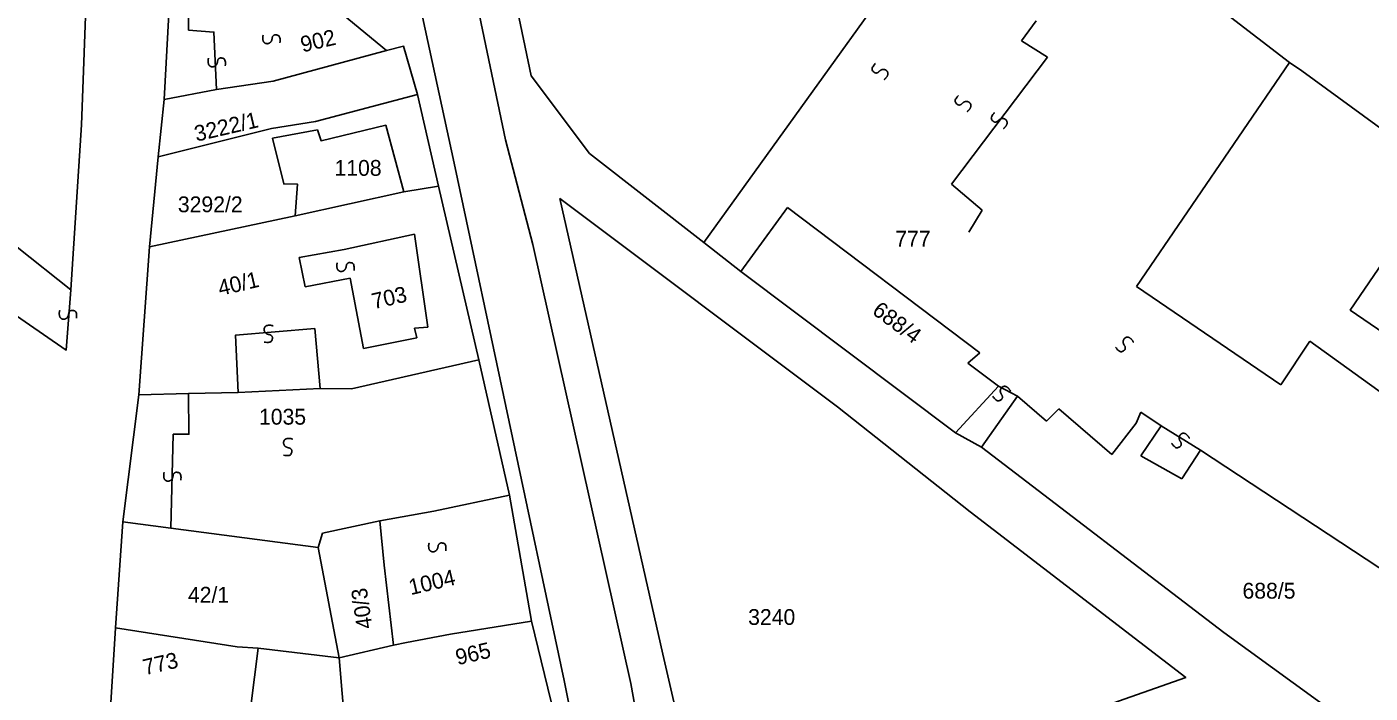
# Model space of a CAD drawing. Extents: x -581999 to -572728, y -1219553 to -1212032.
# Drawn here: x -577749.9 to -577580.3, y -1215272.9 to -1215188.7 of the extents above; entities that cross this region are included whole.
import ezdxf

# ---------------------------------------------------------------- set-up
doc = ezdxf.new("R2010")
doc.units = 0
for name, color, linetype in [('Vrstva 1', 7, 'Continuous'), ('Vrstva 2', 7, 'Continuous'), ('Vrstva 4', 7, 'Continuous'), ('Vrstva 6', 7, 'Continuous')]:
    doc.layers.add(name, color=color, linetype=linetype)

msp = doc.modelspace()

# ---------------------------------------------------------------- linework, layer by layer
at = {"layer": 'Vrstva 1'}
for p, q in [((-577609.812, -1215221.532), (-577590.497, -1215193.234)), ((-577565.537, -1215211.465), (-577588.924, -1215194.273)), ((-577718.94, -1215202.815), (-577713.265, -1215201.738)), ((-577653.872, -1215211.55), (-577629.605, -1215229.926)), ((-577700.979, -1215214.912), (-577709.877, -1215216.861)), ((-577699.307, -1215226.66), (-577700.979, -1215214.912)), ((-577744.409, -1215221.978), (-577751.157, -1215216.558)), ((-577709.877, -1215216.861), (-577715.566, -1215217.891)), ((-577715.566, -1215217.891), (-577714.799, -1215221.583)), ((-577714.799, -1215221.583), (-577709.124, -1215220.506)), ((-577709.124, -1215220.506), (-577707.455, -1215229.356)), ((-577609.812, -1215221.532), (-577591.601, -1215233.955)), ((-577700.995, -1215226.813), (-577699.307, -1215226.66)), ((-577700.688, -1215228.044), (-577700.995, -1215226.813)), ((-577707.455, -1215229.356), (-577700.688, -1215228.044)), ((-577591.601, -1215233.955), (-577587.922, -1215228.433)), ((-577587.922, -1215228.433), (-577567.871, -1215242.927)), ((-577629.605, -1215229.926), (-577631.131, -1215231.236)), ((-577631.131, -1215231.236), (-577627.232, -1215234.114)), ((-577621.172, -1215238.536), (-577624.853, -1215235.392)), ((-577619.645, -1215237.006), (-577621.172, -1215238.536)), ((-577612.933, -1215242.756), (-577619.645, -1215237.006)), ((-577609.874, -1215238.817), (-577609.26, -1215237.406)), ((-577606.685, -1215239.131), (-577609.26, -1215237.406)), ((-577609.874, -1215238.817), (-577612.933, -1215242.756)), ((-577609.26, -1215242.927), (-577606.685, -1215239.131)), ((-577632.69, -1215240.017), (-577629.412, -1215241.851)), ((-577601.718, -1215242.237), (-577604.11, -1215245.86)), ((-577577.62, -1215258.111), (-577601.718, -1215242.237)), ((-577604.11, -1215245.86), (-577609.26, -1215242.927))]:
    msp.add_line(p, q, dxfattribs=at)
for points in [[(-577735.148, -1215139.729), (-577741.682, -1215164.578), (-577743.068, -1215201.125), (-577744.409, -1215221.978)], [(-577695.99, -1215205.934), (-577706.442, -1215157.644), (-577710.024, -1215142.271)], [(-577689.516, -1215202.993), (-577701.896, -1215143.742)], [(-577696.642, -1215145.145), (-577686.243, -1215194.921), (-577678.89, -1215204.729), (-577664.447, -1215215.993)], [(-577664.447, -1215215.993), (-577639.978, -1215181.907), (-577628.008, -1215164.953)], [(-577588.924, -1215194.273), (-577590.497, -1215193.234), (-577615.032, -1215174.331), (-577628.008, -1215164.953)], [(-577704.52, -1215191.702), (-577714.775, -1215183.231), (-577725.033, -1215174.757), (-577727.707, -1215172.209), (-577729.139, -1215172.201), (-577730.214, -1215172.375), (-577730.397, -1215173.46), (-577730.763, -1215175.81), (-577730.927, -1215176.755)], [(-577732.038, -1215187.064), (-577732.616, -1215197.916)], [(-577718.848, -1215195.601), (-577704.52, -1215191.702)], [(-577700.617, -1215197.287), (-577702.371, -1215191.172), (-577704.52, -1215191.702)], [(-577732.616, -1215197.916), (-577726.01, -1215196.647)], [(-577726.01, -1215196.647), (-577718.848, -1215195.601)], [(-577732.616, -1215197.916), (-577733.359, -1215205.149)], [(-577713.5, -1215200.697), (-577700.617, -1215197.287)], [(-577697.979, -1215208.878), (-577700.617, -1215197.287)], [(-577733.359, -1215205.149), (-577719.05, -1215201.57)], [(-577719.05, -1215201.57), (-577713.5, -1215200.697)], [(-577713.265, -1215201.738), (-577712.788, -1215203.113), (-577704.63, -1215201.161), (-577702.332, -1215209.565)], [(-577718.94, -1215202.815), (-577717.502, -1215208.579), (-577715.773, -1215208.589), (-577716.05, -1215212.622)], [(-577673.682, -1215271.719), (-577686.072, -1215216.227), (-577689.516, -1215202.993)], [(-577733.359, -1215205.149), (-577734.474, -1215216.54)], [(-577667.075, -1215341.576), (-577678.916, -1215287.359), (-577682.085, -1215271.318), (-577695.99, -1215205.934)], [(-577702.332, -1215209.565), (-577697.979, -1215208.878)], [(-577692.877, -1215230.79), (-577697.979, -1215208.878)], [(-577572.057, -1215208.75), (-577582.832, -1215224.519), (-577546.959, -1215249.031), (-577536.184, -1215233.261), (-577572.057, -1215208.75)], [(-577716.05, -1215212.622), (-577702.332, -1215209.565)], [(-577647.589, -1215236.743), (-577682.636, -1215210.418)], [(-577682.636, -1215210.418), (-577669.635, -1215267.984), (-577663.681, -1215293.739), (-577662.022, -1215292.493), (-577635.93, -1215282.318), (-577603.594, -1215270.956), (-577630.843, -1215250.03), (-577647.589, -1215236.743)], [(-577659.776, -1215219.651), (-577653.872, -1215211.55)], [(-577734.474, -1215216.54), (-577716.05, -1215212.622)], [(-577734.474, -1215216.54), (-577735.793, -1215235.208)], [(-577659.776, -1215219.651), (-577664.447, -1215215.993)], [(-577627.232, -1215234.114), (-577632.69, -1215240.017), (-577659.776, -1215219.651)], [(-577708.961, -1215234.469), (-577692.877, -1215230.79)], [(-577689.006, -1215247.893), (-577692.877, -1215230.79)], [(-577735.793, -1215235.208), (-577737.82, -1215251.293)], [(-577735.793, -1215235.208), (-577729.533, -1215235.07)], [(-577729.533, -1215235.07), (-577723.274, -1215234.933)], [(-577723.274, -1215234.933), (-577712.896, -1215234.447)], [(-577712.896, -1215234.447), (-577708.961, -1215234.469)], [(-577624.853, -1215235.392), (-577629.412, -1215241.851), (-577598.794, -1215265.259), (-577569.002, -1215286.924), (-577533.667, -1215239.971), (-577530.746, -1215235.461)], [(-577698.553, -1215249.914), (-577689.006, -1215247.893)], [(-577686.208, -1215263.817), (-577689.006, -1215247.893)], [(-577737.82, -1215251.293), (-577738.764, -1215264.669)], [(-577737.82, -1215251.293), (-577731.747, -1215252.067)], [(-577713.152, -1215254.517), (-577712.608, -1215252.711), (-577705.355, -1215251.143)], [(-577705.355, -1215251.143), (-577698.553, -1215249.914)], [(-577704.84, -1215256.75), (-577705.355, -1215251.143)], [(-577731.747, -1215252.067), (-577713.152, -1215254.517)], [(-577713.152, -1215254.517), (-577710.523, -1215268.452)], [(-577703.628, -1215266.88), (-577704.84, -1215256.75)], [(-577738.764, -1215264.669), (-577739.715, -1215280.213)], [(-577738.764, -1215264.669), (-577723.393, -1215267.084)], [(-577696.469, -1215265.472), (-577686.208, -1215263.817)], [(-577682.513, -1215279.02), (-577686.208, -1215263.817)], [(-577703.628, -1215266.88), (-577702.017, -1215266.528), (-577696.469, -1215265.472)], [(-577723.393, -1215267.084), (-577720.754, -1215267.245)], [(-577720.754, -1215267.245), (-577722.598, -1215281.878)], [(-577720.754, -1215267.245), (-577710.523, -1215268.452)], [(-577710.523, -1215268.452), (-577703.628, -1215266.88)], [(-577710.523, -1215268.452), (-577709.341, -1215282.483)], [(-577651.25, -1215376.61), (-577657.983, -1215344.65), (-577665.422, -1215312.568), (-577667.626, -1215305.616), (-577673.682, -1215271.719)]]:
    msp.add_lwpolyline(points, dxfattribs=at)
at = {"layer": 'Vrstva 4'}
for p, q in [((-577622.477, -1215187.981), (-577624.351, -1215190.508)), ((-577624.351, -1215190.508), (-577621.039, -1215192.578)), ((-577621.039, -1215192.578), (-577633.18, -1215208.625)), ((-577633.18, -1215208.625), (-577629.317, -1215211.903)), ((-577629.317, -1215211.903), (-577630.973, -1215214.664)), ((-577606.685, -1215239.131), (-577601.718, -1215242.237))]:
    msp.add_line(p, q, dxfattribs=at)
for points in [[(-577732.038, -1215187.064), (-577729.524, -1215187.384), (-577729.531, -1215189.133), (-577726.321, -1215189.4), (-577726.01, -1215196.647)], [(-577744.409, -1215221.978), (-577744.974, -1215229.573), (-577752.496, -1215224.418)], [(-577723.274, -1215234.933), (-577723.604, -1215227.697), (-577713.583, -1215226.847), (-577712.896, -1215234.447)], [(-577624.853, -1215235.392), (-577627.232, -1215234.114)], [(-577731.747, -1215252.067), (-577731.454, -1215240.207), (-577729.477, -1215240.218), (-577729.533, -1215235.07)]]:
    msp.add_lwpolyline(points, dxfattribs=at)
at = {"layer": 'Vrstva 6'}
for points in [[(-577717.989, -1215190.743), (-577717.894, -1215189.892), (-577718.624, -1215189.68), (-577718.941, -1215189.934), (-577718.986, -1215190.35), (-577719.137, -1215190.657), (-577719.386, -1215190.824), (-577719.613, -1215190.868), (-577719.876, -1215190.812), (-577720.131, -1215190.548), (-577720.171, -1215189.938), (-577720.101, -1215189.769)], [(-577724.891, -1215193.666), (-577724.796, -1215192.815), (-577725.526, -1215192.603), (-577725.843, -1215192.857), (-577725.888, -1215193.273), (-577726.039, -1215193.58), (-577726.288, -1215193.747), (-577726.515, -1215193.791), (-577726.778, -1215193.735), (-577727.033, -1215193.471), (-577727.073, -1215192.861), (-577727.003, -1215192.692)], [(-577642.786, -1215193.342), (-577643.373, -1215193.964), (-577642.918, -1215194.573), (-577642.512, -1215194.561), (-577642.226, -1215194.256), (-577641.92, -1215194.102), (-577641.62, -1215194.118), (-577641.413, -1215194.22), (-577641.237, -1215194.423), (-577641.192, -1215194.787), (-577641.527, -1215195.299), (-577641.685, -1215195.391)], [(-577632.301, -1215197.387), (-577632.888, -1215198.009), (-577632.433, -1215198.618), (-577632.027, -1215198.606), (-577631.741, -1215198.301), (-577631.435, -1215198.147), (-577631.135, -1215198.163), (-577630.928, -1215198.265), (-577630.752, -1215198.468), (-577630.707, -1215198.832), (-577631.042, -1215199.344), (-577631.2, -1215199.436)], [(-577627.731, -1215199.544), (-577628.318, -1215200.166), (-577627.863, -1215200.775), (-577627.457, -1215200.763), (-577627.171, -1215200.458), (-577626.865, -1215200.304), (-577626.565, -1215200.32), (-577626.358, -1215200.422), (-577626.182, -1215200.625), (-577626.137, -1215200.989), (-577626.472, -1215201.501), (-577626.63, -1215201.593)], [(-577708.633, -1215219.528), (-577708.538, -1215218.677), (-577709.268, -1215218.465), (-577709.585, -1215218.719), (-577709.63, -1215219.135), (-577709.781, -1215219.442), (-577710.03, -1215219.609), (-577710.257, -1215219.653), (-577710.52, -1215219.597), (-577710.775, -1215219.333), (-577710.815, -1215218.723), (-577710.745, -1215218.554)], [(-577743.688, -1215225.559), (-577743.593, -1215224.708), (-577744.323, -1215224.496), (-577744.64, -1215224.75), (-577744.685, -1215225.166), (-577744.836, -1215225.473), (-577745.085, -1215225.64), (-577745.312, -1215225.684), (-577745.575, -1215225.628), (-577745.83, -1215225.364), (-577745.87, -1215224.754), (-577745.8, -1215224.585)], [(-577719.98, -1215228.557), (-577719.139, -1215228.709), (-577718.876, -1215227.995), (-577719.108, -1215227.661), (-577719.52, -1215227.588), (-577719.816, -1215227.416), (-577719.966, -1215227.155), (-577719.994, -1215226.926), (-577719.92, -1215226.668), (-577719.639, -1215226.432), (-577719.027, -1215226.434), (-577718.864, -1215226.516)], [(-577612.457, -1215229.206), (-577611.977, -1215229.913), (-577611.283, -1215229.602), (-577611.206, -1215229.202), (-577611.442, -1215228.857), (-577611.527, -1215228.525), (-577611.445, -1215228.235), (-577611.301, -1215228.055), (-577611.065, -1215227.927), (-577610.7, -1215227.963), (-577610.273, -1215228.402), (-577610.218, -1215228.575)], [(-577627.97, -1215235.416), (-577627.49, -1215236.123), (-577626.796, -1215235.812), (-577626.719, -1215235.412), (-577626.955, -1215235.067), (-577627.04, -1215234.735), (-577626.958, -1215234.445), (-577626.814, -1215234.265), (-577626.578, -1215234.137), (-577626.213, -1215234.173), (-577625.786, -1215234.612), (-577625.731, -1215234.785)], [(-577717.526, -1215242.864), (-577716.685, -1215243.016), (-577716.422, -1215242.302), (-577716.654, -1215241.968), (-577717.066, -1215241.895), (-577717.362, -1215241.723), (-577717.512, -1215241.462), (-577717.54, -1215241.233), (-577717.466, -1215240.975), (-577717.185, -1215240.739), (-577716.573, -1215240.741), (-577716.41, -1215240.823)], [(-577605.387, -1215241.348), (-577604.907, -1215242.055), (-577604.213, -1215241.744), (-577604.136, -1215241.344), (-577604.372, -1215240.999), (-577604.457, -1215240.667), (-577604.375, -1215240.377), (-577604.231, -1215240.197), (-577603.995, -1215240.069), (-577603.63, -1215240.105), (-577603.203, -1215240.544), (-577603.148, -1215240.717)], [(-577730.501, -1215246.022), (-577730.406, -1215245.171), (-577731.136, -1215244.959), (-577731.453, -1215245.213), (-577731.498, -1215245.629), (-577731.649, -1215245.936), (-577731.898, -1215246.103), (-577732.125, -1215246.147), (-577732.388, -1215246.091), (-577732.643, -1215245.827), (-577732.683, -1215245.217), (-577732.613, -1215245.048)], [(-577697.042, -1215254.952), (-577696.947, -1215254.101), (-577697.677, -1215253.889), (-577697.994, -1215254.143), (-577698.039, -1215254.559), (-577698.19, -1215254.866), (-577698.439, -1215255.033), (-577698.666, -1215255.077), (-577698.929, -1215255.021), (-577699.184, -1215254.757), (-577699.224, -1215254.147), (-577699.154, -1215253.978)]]:
    msp.add_open_spline(points, degree=2, dxfattribs=at)

# ---------------------------------------------------------------- texts
at = {"layer": 'Vrstva 2'}
for s, rotation, p in [('902', 13.13385, (-577715.128, -1215191.965)), ('3222/1', 13.13385, (-577728.532, -1215203.247)), ('40/1', 13.13385, (-577725.548, -1215222.735)), ('703', 13.13385, (-577706.138, -1215224.423)), ('688/4', 323.57962, (-577643.332, -1215224.898)), ('1004', 13.13385, (-577701.47, -1215260.545)), ('40/3', 98.37706, (-577706.286, -1215264.663)), ('965', 13.13385, (-577695.553, -1215269.403)), ('773', 13.13385, (-577735.029, -1215270.669))]:
    msp.add_text(s, height=2, rotation=rotation, dxfattribs=at).set_placement(p)
for s, p in [('1108', (-577711.099, -1215207.554)), ('3292/2', (-577730.876, -1215212.155)), ('777', (-577640.282, -1215216.501)), ('1035', (-577720.634, -1215238.996)), ('42/1', (-577729.607, -1215261.491)), ('688/5', (-577596.433, -1215260.98)), ('3240', (-577658.862, -1215264.303))]:
    msp.add_text(s, height=2, dxfattribs=at).set_placement(p)

doc.saveas('drawing.dxf')
